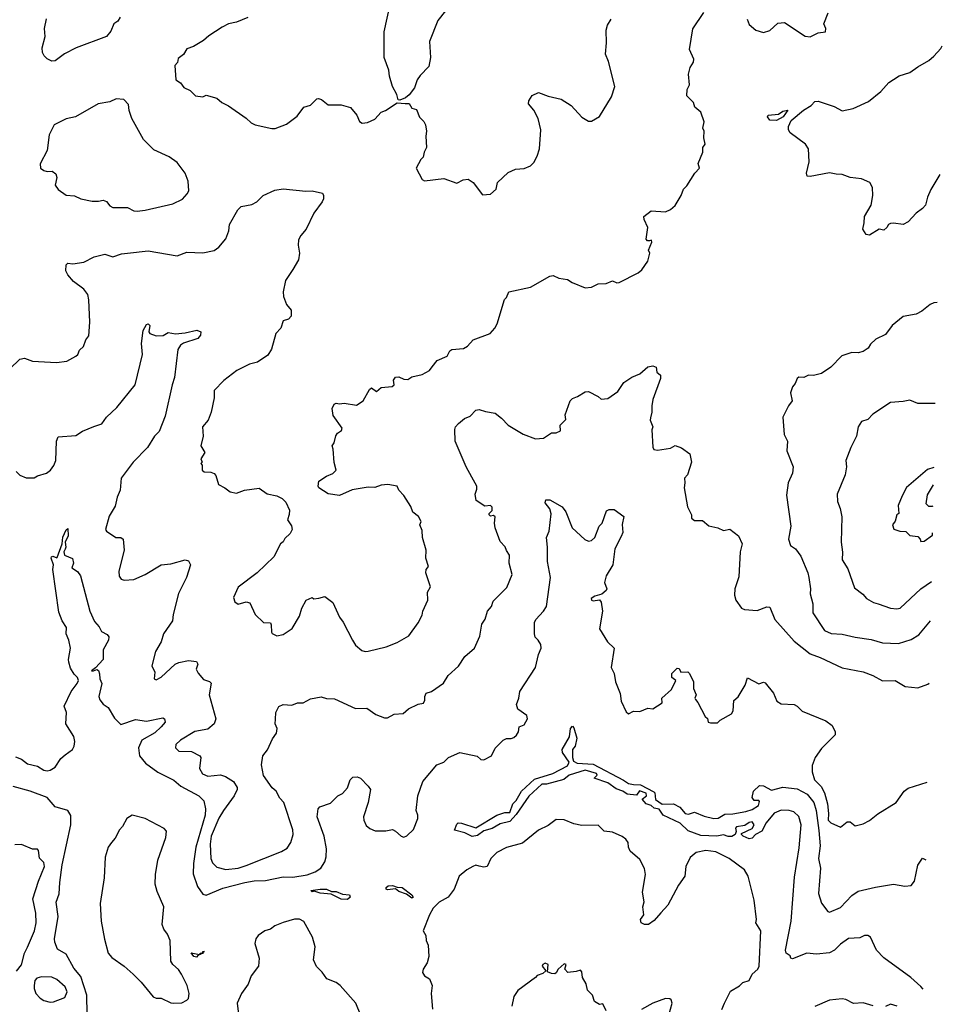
# Model space of a CAD drawing. Extents: x 1690054 to 1842981, y 782881 to 914114.
# Tile 537 of 656: x 1834535 to 1840278, y 810567 to 816700. Entities that reach past the tile are written whole.
import ezdxf

# ---------------------------------------------------------------- set-up
doc = ezdxf.new("R2010")
doc.units = 0

msp = doc.modelspace()

# ---------------------------------------------------------------- linework, layer by layer
at = {"layer": '0CON10XD'}
for points in [[(1837186.2, 816755), (1837136.7, 816695), (1837086.2, 816565), (1837091.2, 816465), (1837081.7, 816408.3), (1837027.7, 816352.3), (1837010, 816325), (1836992.5, 816275), (1836958.8, 816231.2), (1836937, 816213), (1836901.7, 816198.3), (1836890, 816200), (1836883.3, 816235), (1836856.2, 816285), (1836837.3, 816347.3), (1836832.5, 816385), (1836804.2, 816465), (1836804, 816625), (1836840, 816795)], [(1836235.8, 815145), (1836190, 815075), (1836174.4, 815005), (1836177.5, 814975), (1836196.4, 814926.4), (1836225, 814890), (1836225, 814852.5), (1836207.5, 814835), (1836174.2, 814825), (1836160.8, 814779.2), (1836128.8, 814745), (1836102.3, 814647.7), (1836079.7, 814610.3), (1836015, 814566.7), (1835965, 814553.8), (1835885.9, 814514.1), (1835805, 814452.5), (1835745, 814390), (1835746.2, 814345), (1835726.2, 814255), (1835708.8, 814205), (1835672.5, 814165), (1835676.4, 814106.4), (1835662.5, 814045), (1835686.7, 814005), (1835662.5, 813965), (1835670, 813945), (1835662.5, 813935), (1835670, 813925), (1835670, 813895), (1835683, 813883), (1835725, 813882.5), (1835745, 813872.5), (1835755, 813860), (1835772.5, 813805), (1835812.5, 813785), (1835845, 813758.8), (1835885, 813750), (1835935, 813768.8), (1836025, 813782), (1836075, 813746.7), (1836135, 813734), (1836167.9, 813717.9), (1836191.2, 813695), (1836213.3, 813645), (1836213, 813617), (1836202.5, 813585), (1836227, 813547), (1836230, 813525), (1836219.3, 813500.7), (1836185, 813467.5), (1836175, 813447.5), (1836157.5, 813435), (1836116.7, 813355), (1836014, 813255), (1835895, 813166), (1835865, 813100), (1835873.3, 813075), (1835895, 813060), (1835945, 813074.2), (1835968.1, 813068.1), (1836000, 812995), (1836052.5, 812945), (1836095, 812943.3), (1836100.8, 812930.8), (1836102.5, 812885), (1836107, 812877), (1836135, 812862.5), (1836175, 812871.2), (1836231.3, 812908.7), (1836276, 812985), (1836291.2, 813035), (1836317.5, 813085), (1836355, 813100), (1836365, 813093.3), (1836397, 813097), (1836435, 813106.7), (1836485, 813070), (1836525, 812977.5), (1836547.7, 812947.7), (1836606, 812835), (1836625, 812803.8), (1836665, 812770), (1836685, 812764), (1836705, 812766.2), (1836815, 812793.1), (1836885, 812820), (1836957.9, 812862.1), (1837015.8, 812944.2), (1837039.5, 812990.5), (1837044, 813015), (1837076, 813085), (1837074.3, 813135), (1837092.2, 813167.8), (1837063.5, 813255), (1837065.5, 813274.5), (1837079.4, 813295), (1837063.1, 813345), (1837065.8, 813395), (1837041.5, 813475), (1837039.1, 813519.1), (1837025.8, 813554.2), (1837034, 813575), (1837016.5, 813606.5), (1836982, 813632), (1836968.8, 813668.8), (1836926.7, 813736.7), (1836895, 813770), (1836884, 813794), (1836825.7, 813805.7), (1836785, 813801.4), (1836745, 813786.7), (1836705, 813788.8), (1836605, 813771.2), (1836525, 813736.7), (1836455, 813746.7), (1836397.5, 813785), (1836392.5, 813795), (1836397.5, 813825), (1836444.1, 813855.9), (1836485, 813873.8), (1836503.8, 813895), (1836491.7, 813941.7), (1836486.7, 814025), (1836480, 814045), (1836492.5, 814065), (1836501.7, 814108.3), (1836512.5, 814125), (1836537.9, 814142.1), (1836542, 814155), (1836486.7, 814235), (1836480.7, 814279.3), (1836492.5, 814305), (1836505, 814312.5), (1836525, 814307.5), (1836555, 814312.5), (1836631.7, 814298.3), (1836673, 814327), (1836713, 814397), (1836725, 814406.7), (1836755, 814383.3), (1836785, 814408.8), (1836853.9, 814416.1), (1836866, 814425), (1836861.4, 814455), (1836875, 814472.5), (1836895, 814475.7), (1836925, 814460.8), (1836951.2, 814458.8), (1836975, 814476.2), (1837040.7, 814489.3), (1837085, 814516), (1837101.4, 814538.6), (1837132.7, 814577.3), (1837195, 814604.3), (1837212.7, 814637.3), (1837224.3, 814645.7), (1837297.3, 814652.7), (1837323, 814667), (1837357.5, 814705), (1837463.3, 814745), (1837492.3, 814777.7), (1837506.2, 814805), (1837553, 814957), (1837565, 814970), (1837580, 815005), (1837715, 815033.3), (1837835, 815102.5), (1837855, 815106.7), (1837890.7, 815090.7), (1837945, 815082.5), (1837973, 815063), (1838055, 815030), (1838093.9, 815033.9), (1838135, 815053.8), (1838185, 815057.5), (1838225, 815072.5), (1838251.7, 815061.7), (1838266.4, 815063.6), (1838385.7, 815124.3), (1838407.5, 815142.5), (1838444, 815195), (1838456.7, 815245), (1838450, 815265), (1838470, 815315), (1838467, 815327), (1838455, 815323.3), (1838443, 815323), (1838434, 815334), (1838444, 815405), (1838422.5, 815455), (1838420, 815475), (1838465, 815510), (1838555, 815503.3), (1838585, 815517.5), (1838615, 815543.3), (1838652.5, 815605), (1838667.5, 815645), (1838687.5, 815665), (1838737.5, 815745), (1838766.2, 815775), (1838757.5, 815805), (1838786.7, 815875), (1838787.5, 815905), (1838802.5, 815925), (1838793.3, 815965), (1838796.1, 816006.1), (1838787.5, 816025), (1838796.1, 816063.9), (1838773.8, 816125), (1838736.7, 816155), (1838730, 816185), (1838688, 816225), (1838688.8, 816265), (1838703.3, 816295), (1838698.3, 816361.7), (1838708.3, 816401.7), (1838730, 816435), (1838731.2, 816455), (1838704, 816515), (1838725, 816643.3), (1838794.3, 816745.7)], [(1839064.1, 816704.1), (1839075, 816670), (1839117.5, 816635), (1839165, 816621.2), (1839205, 816633.3), (1839255, 816677.5), (1839295, 816682.5), (1839425, 816597.5), (1839455, 816592.5), (1839505, 816617.5), (1839550, 816625), (1839552.5, 816645), (1839540, 816675), (1839567, 816743)], [(1835161.2, 816715), (1835145, 816690), (1835121.2, 816675), (1835101.1, 816628.9), (1835075, 816595.8), (1834886.7, 816525), (1834813.4, 816486.6), (1834755, 816443.8), (1834735, 816441.2), (1834705, 816456.7), (1834686.2, 816475), (1834676.2, 816495), (1834674, 816525), (1834693.3, 816595), (1834690, 816645), (1834701.2, 816705)], [(1835955.8, 816714.2), (1835885, 816683.8), (1835835, 816673.8), (1835795, 816653.8), (1835711.2, 816598.8), (1835679.2, 816570.8), (1835617.7, 816532.3), (1835575, 816518.8), (1835555, 816482.5), (1835521.7, 816458.3), (1835517, 816433), (1835500, 816415), (1835507.5, 816325), (1835536.4, 816306.4), (1835557, 816277), (1835595, 816260), (1835630, 816225), (1835675, 816220), (1835695, 816230), (1835762.1, 816212.1), (1835793.3, 816185), (1835834.1, 816164.1), (1835945, 816086.7), (1835975, 816056.7), (1836000, 816045), (1836105, 816022.5), (1836125, 816023.3), (1836195, 816050), (1836261.7, 816098.3), (1836304.2, 816155.8), (1836345, 816166.7), (1836385, 816206.7), (1836395, 816210), (1836414, 816204), (1836455, 816170), (1836535, 816168.8), (1836593.6, 816153.6), (1836633.3, 816105), (1836650, 816065), (1836666.4, 816056.4), (1836700.5, 816059.5), (1836745, 816080), (1836785, 816123.8), (1836812.5, 816135), (1836885, 816182.5), (1836935, 816177.5), (1836958.3, 816178.3), (1836975, 816150), (1837005, 816140), (1837023, 816093), (1837050, 816065), (1837060, 816045), (1837067.5, 816005), (1837062.5, 815975), (1837067.5, 815905), (1837052.5, 815875), (1837047, 815843), (1837031.7, 815828.3), (1837003.3, 815775), (1837040, 815705), (1837055, 815696.7), (1837175, 815710), (1837255, 815682.5), (1837295, 815702.5), (1837326.4, 815706.4), (1837357.5, 815685), (1837415, 815610)], [(1837415, 815610), (1837465, 815612.5), (1837500, 815645), (1837510, 815685), (1837575, 815747.5), (1837620.7, 815769.3), (1837675, 815773.3), (1837715, 815788.8), (1837735, 815810), (1837755, 815850), (1837770, 815895), (1837779.5, 816015), (1837762.9, 816085), (1837735.6, 816135.6), (1837701.2, 816175), (1837703.8, 816195), (1837725, 816227.5), (1837765, 816246.2), (1837825, 816224), (1837905, 816206), (1837966.7, 816165), (1838035, 816093.3), (1838075, 816067.5), (1838095, 816067.5), (1838145, 816097.5), (1838219.5, 816220.5), (1838240, 816285), (1838200.5, 816440.5), (1838180.8, 816485), (1838188, 816555), (1838186.2, 816635), (1838193.8, 816665), (1838215.8, 816704.2)], [(1840261.6, 815735.5), (1840207.3, 815642.7), (1840186, 815595), (1840174, 815545), (1840155, 815524), (1840114.3, 815495.7), (1840065, 815440), (1840035, 815423.8), (1839975, 815432.5), (1839955, 815430), (1839942.5, 815425), (1839932.5, 815405), (1839915, 815390), (1839885, 815396.2), (1839825, 815357.5), (1839805, 815362.5), (1839783.3, 815395), (1839792.5, 815435), (1839793.3, 815475), (1839835.8, 815544.2), (1839846.2, 815605), (1839843.3, 815655), (1839826.7, 815685), (1839775, 815708.8), (1839705, 815716.7), (1839655, 815736.7), (1839617, 815737), (1839575, 815746.2), (1839455, 815723.3), (1839436.4, 815726.4), (1839432, 815745), (1839448.8, 815815), (1839445.8, 815895.8), (1839426.2, 815925), (1839331.2, 815995), (1839320, 816015), (1839320, 816035), (1839337, 816073), (1839414.2, 816135.8), (1839460.8, 816165), (1839485, 816189.5), (1839505, 816192.5), (1839605, 816159.2), (1839655, 816132.5), (1839724.1, 816145.9), (1839818.8, 816191.2), (1839895, 816252), (1839945, 816308), (1839975, 816328), (1840009.7, 816350.3), (1840075, 816370.8), (1840125, 816407.5), (1840195, 816445.8), (1840225, 816472), (1840268.8, 816521.2), (1840277.9, 816537.4)], [(1835265, 815506.7), (1835315, 815514.2), (1835487.9, 815552.1), (1835548, 815582), (1835578, 815615), (1835587.5, 815635), (1835582.5, 815695), (1835564.6, 815744.6), (1835515, 815810), (1835465, 815846.9), (1835370.2, 815890.2), (1835304.5, 815954.5), (1835233.3, 816085), (1835216.7, 816135), (1835211.7, 816171.7), (1835183.9, 816203.9), (1835135, 816206.2), (1835095, 816188.8), (1835024.2, 816175.8), (1834882.5, 816095), (1834825, 816083.3), (1834750, 816045), (1834717.7, 815982.3), (1834706.2, 815885), (1834661.7, 815801.7), (1834663.3, 815775), (1834685, 815760), (1834705, 815754), (1834736.2, 815756.2), (1834759.3, 815739.3), (1834766.4, 815716.4), (1834755, 815670), (1834775, 815642.5), (1834825, 815607.5), (1834875, 815603.3), (1834915, 815584), (1834985, 815569.2), (1835025, 815569.2), (1835055, 815576.9), (1835075, 815567.1), (1835095, 815540.8), (1835115, 815529.4), (1835205, 815530), (1835245, 815509.4), (1835265, 815506.7)], [(1839245, 816072.2), (1839205, 816074), (1839190, 816095), (1839194.1, 816105.9), (1839257.5, 816112.5), (1839285, 816130), (1839317, 816137), (1839288, 816095), (1839245, 816072.2)], [(1834473.8, 814525), (1834535, 814586), (1834565, 814591.2), (1834615, 814573.8), (1834763.9, 814563.9), (1834827.3, 814572.7), (1834885, 814603.3), (1834897.5, 814615), (1834907.7, 814642.3), (1834931.2, 814665), (1834946.7, 814705), (1834965, 814730), (1834972, 814815), (1834965.7, 814955), (1834957.9, 814987.9), (1834935, 815021.2), (1834869.1, 815069.1), (1834835, 815111.2), (1834821.4, 815135), (1834825, 815172.5), (1834835, 815183.3), (1834865, 815180), (1834935, 815188.8), (1834998, 815222), (1835065, 815239.2), (1835115, 815222), (1835168.8, 815241.2), (1835205.8, 815245.8), (1835335, 815260.6), (1835515, 815230), (1835575, 815251.2), (1835675, 815247.5), (1835745, 815263.3), (1835775, 815283.3), (1835818.8, 815335), (1835836.1, 815383.9), (1835841.2, 815425), (1835893.3, 815515), (1835913.9, 815536.1), (1835980.7, 815549.3), (1836010, 815565), (1836051.2, 815605), (1836122.1, 815637.9), (1836175, 815645.6), (1836315, 815631.2), (1836355, 815633.8), (1836419.2, 815619.2), (1836425.8, 815605.8), (1836425.7, 815585), (1836418.6, 815565), (1836365.6, 815495), (1836317.5, 815395), (1836283.8, 815355), (1836270.9, 815329.1), (1836267.8, 815295), (1836276.7, 815245), (1836270, 815205), (1836235.8, 815145)], [(1840245.4, 814939.1), (1840225, 814936.2), (1840203, 814927), (1840151.2, 814885), (1840115, 814866), (1840035, 814852), (1839966.2, 814795), (1839925, 814738.8), (1839865, 814710.8), (1839831.2, 814678.8), (1839816, 814655), (1839785, 814634), (1839755, 814624), (1839713.9, 814626.1), (1839653.3, 814606.7), (1839583.3, 814535), (1839525, 814496.7), (1839476.1, 814483.9), (1839445, 814486.2), (1839415, 814471.2), (1839385, 814472.9), (1839374.2, 814465.8), (1839362.5, 814435), (1839346.1, 814413.9), (1839333.9, 814376.1), (1839343.8, 814325), (1839320, 814295), (1839286, 814225), (1839294.1, 814115.9), (1839314, 814075), (1839311.2, 814015), (1839349.2, 813915), (1839345.8, 813875), (1839319.2, 813815), (1839307.9, 813737.9), (1839335.8, 813545), (1839321.4, 813465), (1839334, 813425), (1839365, 813403.8), (1839398, 813358), (1839441.9, 813255), (1839446.9, 813225), (1839456.7, 813155), (1839454.6, 813124.6), (1839472, 813062), (1839471.5, 813005), (1839545, 812895.8), (1839587, 812877), (1839655, 812873.2), (1839735, 812853.6), (1839835, 812839.1), (1839905, 812818.2), (1840005, 812814.5), (1840085, 812838.9), (1840131.7, 812868.3), (1840205.1, 812956.3)], [(1834513.3, 813885), (1834535, 813864), (1834575, 813846), (1834624.1, 813845.9), (1834645, 813858), (1834702.5, 813875), (1834726, 813895), (1834746.4, 813923.6), (1834758.9, 813955), (1834764.2, 814075), (1834775, 814102), (1834885, 814111.1), (1834925, 814138.1), (1834995.8, 814165.8), (1835046.9, 814183.1), (1835074.2, 814225), (1835140, 814285), (1835253.8, 814425), (1835300, 814615), (1835293.9, 814683.9), (1835302.5, 814765), (1835325, 814802), (1835335, 814806.2), (1835344, 814795), (1835338, 814755), (1835345.8, 814745.8), (1835385, 814731.2), (1835427, 814733), (1835459.3, 814750.7), (1835505, 814743.8), (1835565, 814750), (1835637, 814767), (1835662.5, 814755), (1835660, 814735), (1835643.3, 814715), (1835554.5, 814685.5), (1835535, 814672), (1835519.4, 814645), (1835499.3, 814470.7), (1835483.1, 814425), (1835440.2, 814229.8), (1835403.1, 814135), (1835373.5, 814105), (1835331.1, 814035), (1835241.8, 813945), (1835165.5, 813845), (1835161.2, 813768.8), (1835141.5, 813725), (1835129.4, 813670.6), (1835092.4, 813607.6), (1835068.8, 813525), (1835074.4, 813514.4), (1835133.3, 813475), (1835165, 813475.7), (1835178.6, 813465), (1835184.4, 813395), (1835152.9, 813265), (1835154.3, 813234.3), (1835166.7, 813215), (1835185, 813209.2), (1835245, 813212.5), (1835315, 813244), (1835414.5, 813305.5), (1835475, 813311.2), (1835565, 813336.2), (1835585, 813330), (1835598.8, 813305), (1835573.7, 813226.3), (1835523.1, 813125), (1835489.2, 812995), (1835485.8, 812955), (1835430.6, 812875), (1835415.5, 812824.5), (1835380.8, 812765), (1835358, 812675), (1835375.8, 812635), (1835371.2, 812595), (1835385, 812588.8), (1835415, 812605.8), (1835502, 812685), (1835525, 812697.1), (1835585, 812708), (1835635, 812703.3), (1835643.8, 812685), (1835634.2, 812655), (1835645, 812628.8), (1835679.7, 812589.7), (1835716.8, 812576.8), (1835727.4, 812567.4), (1835714.4, 812495), (1835756.2, 812345), (1835745.6, 812315), (1835705, 812281.9), (1835625, 812266.7), (1835535, 812211.4), (1835506, 812185), (1835504.2, 812165), (1835525, 812144.5), (1835605, 812140.8), (1835655.7, 812115.7), (1835662, 812105), (1835654.4, 812035), (1835673, 812003), (1835705, 811988.5), (1835785, 811995.6), (1835815, 811986.9), (1835865.7, 811955.7), (1835888.3, 811918.3), (1835888.6, 811905), (1835870, 811865), (1835803.8, 811775), (1835775, 811725.6), (1835727.1, 811615), (1835720.3, 811565), (1835723.6, 811475), (1835735, 811448), (1835762.3, 811422.3), (1835817.4, 811407.4), (1835895, 811416.1), (1835945, 811430.7), (1836165, 811518.2), (1836199.9, 811540.1), (1836222.9, 811575), (1836237.8, 811625), (1836234.6, 811654.6), (1836180, 811825), (1836155, 811851.2), (1836131.2, 811895), (1836105.9, 811915.9), (1836051.7, 811991.7), (1836039.3, 812059.3), (1836048.8, 812115), (1836077, 812153), (1836108.8, 812221.2), (1836134.2, 812255), (1836137.5, 812285), (1836125.8, 812315), (1836126.1, 812343.9), (1836130, 812385), (1836148.3, 812421.7), (1836175, 812433.8), (1836228.8, 812431.2), (1836265, 812444.2), (1836300, 812445), (1836345, 812470), (1836411.7, 812481.7), (1836445, 812472), (1836495, 812468.8), (1836625, 812408.6), (1836695, 812411.2), (1836752.1, 812372.1), (1836805, 812352), (1836825, 812351.2), (1836866.2, 812373.8), (1836921.7, 812378.3), (1836955, 812406.7), (1837015, 812436), (1837047.5, 812442.5), (1837057.5, 812462.5)], [(1837057.5, 812462.5), (1837057.5, 812485), (1837065.8, 812504.2), (1837097.5, 812515), (1837172.7, 812567.3), (1837202, 812615), (1837266.4, 812673.6), (1837305.8, 812734.2), (1837366.7, 812785), (1837398.8, 812861.2), (1837412.5, 812935), (1837433, 812967), (1837447.5, 813015), (1837470.8, 813045), (1837482.6, 813077.4), (1837567.6, 813162.4), (1837600, 813245), (1837580.8, 813315), (1837584.2, 813365), (1837564.3, 813394.3), (1837557.6, 813417.6), (1837525, 813450), (1837494.3, 813534.3), (1837489.4, 813565), (1837493.9, 813603.9), (1837485, 813611.2), (1837465, 813606.7), (1837456.7, 813615), (1837458, 813625), (1837476.4, 813643.6), (1837475, 813663.8), (1837465, 813673.3), (1837429.4, 813669.4), (1837376.2, 813705), (1837370.8, 813745), (1837381.4, 813775), (1837380.5, 813795), (1837348.8, 813851.2), (1837313.1, 813915), (1837245.7, 814075), (1837243.2, 814146.8), (1837248.6, 814165), (1837266, 814185), (1837303.3, 814215), (1837339.1, 814230.9), (1837375, 814267.5), (1837395, 814272.9), (1837435, 814259.4), (1837495, 814250), (1837535, 814218), (1837575, 814174), (1837668.7, 814118.7), (1837745, 814089.2), (1837795, 814092.5), (1837845, 814126.7), (1837875, 814126.7), (1837900.7, 814139.3), (1837900, 814175), (1837935, 814210), (1837930.7, 814239.3), (1837962, 814325), (1837975, 814341.2), (1838007.7, 814352.3), (1838055, 814381.2), (1838075, 814383.8), (1838135, 814353.3), (1838155, 814336.7), (1838195, 814340), (1838258, 814385), (1838295, 814441.2), (1838345, 814473.8), (1838395.7, 814494.3), (1838445, 814538), (1838475, 814543.8), (1838496.7, 814535), (1838500, 814505), (1838523.3, 814485), (1838523.8, 814465), (1838475.8, 814335), (1838469.2, 814295), (1838470.8, 814255), (1838460.5, 814219.5), (1838460, 814205), (1838475.8, 814165), (1838470, 814145), (1838475, 814037.5), (1838483.1, 814023.1), (1838505, 814018), (1838585, 814031.2), (1838615, 814048), (1838655, 814034), (1838706.1, 813996.1), (1838716.7, 813945), (1838691.2, 813865), (1838672.5, 813845), (1838676.2, 813815), (1838671.2, 813785), (1838692, 813665), (1838717.5, 813615), (1838717.5, 813595), (1838735, 813580), (1838785, 813580), (1838825, 813547.5), (1838880, 813535), (1838915, 813518.8), (1838955, 813526.2), (1839008.8, 813485), (1839031.2, 813435), (1839020, 813385), (1839010.6, 813229.4), (1838985.8, 813155), (1838984, 813115), (1838993.3, 813085), (1839027.5, 813035), (1839046.4, 813026.4), (1839125, 813020), (1839185, 813043.8), (1839205, 813040), (1839235.8, 812965), (1839355, 812828.6), (1839455, 812749.4), (1839517, 812727), (1839655, 812661.9), (1839785, 812637.8), (1839845, 812615.5), (1839905, 812582.2), (1839985, 812584), (1840045.9, 812545.9), (1840125, 812538), (1840188.8, 812561.2), (1840197.2, 812567)], [(1840232.6, 814310), (1840125, 814310), (1840075, 814331.2), (1840035, 814322), (1839955, 814316), (1839845, 814242), (1839815, 814210), (1839775, 814197.5), (1839753.8, 814165), (1839744.2, 814105), (1839708, 814035), (1839677.5, 813955), (1839681.4, 813915), (1839673.1, 813865), (1839624.5, 813744.5), (1839625, 813700), (1839642, 813655), (1839652.7, 813602.7), (1839649.4, 813445), (1839656.8, 813383.2), (1839654.5, 813335), (1839688.9, 813278.9), (1839730.9, 813160.9), (1839782.4, 813122.4), (1839806.2, 813095), (1839850.2, 813070.2), (1839877.7, 813062.3), (1839955.9, 813034.1), (1839995, 813030), (1840015, 813034.2), (1840145, 813154.3), (1840210.1, 813201.7)], [(1840224.5, 813910.4), (1840185, 813898), (1840055, 813786.2), (1840027.1, 813735), (1840004.2, 813675), (1840006.7, 813625), (1839993.9, 813616.1), (1839983.6, 813576.4), (1839967, 813553), (1839976.4, 813526.4), (1840013.6, 813513.6), (1840051.7, 813511.7), (1840075, 813487.5), (1840125, 813480), (1840140, 813465), (1840145, 813450), (1840165, 813452.5), (1840216, 813490), (1840216.3, 813503.8)], [(1840219.6, 813670.4), (1840215, 813667.5), (1840195, 813667.5), (1840177.5, 813685), (1840185, 813740), (1840222.3, 813802.2)], [(1834509.1, 812109.1), (1834545, 812094.5), (1834582.9, 812065), (1834645, 812051.1), (1834685, 812026.4), (1834705, 812022.3), (1834725, 812026.5), (1834755, 812044.5), (1834791.8, 812098.2), (1834818.3, 812121.7), (1834862.5, 812155), (1834873.5, 812175), (1834877.9, 812205), (1834870.9, 812235), (1834822.1, 812315), (1834826.8, 812385), (1834811.1, 812425), (1834855.2, 812514.8), (1834892.4, 812565), (1834900.3, 812585), (1834895, 812603.1), (1834872.9, 812622.9), (1834851.7, 812661.7), (1834841.4, 812698.6), (1834838.9, 812715), (1834850, 812785), (1834840, 812835), (1834823.8, 812875), (1834825.7, 812915), (1834798.6, 812955), (1834779.1, 813009.1), (1834740, 813275), (1834746.2, 813305), (1834731.2, 813345), (1834732.5, 813355), (1834741.7, 813358.3), (1834765, 813347.5), (1834768.8, 813351.2), (1834798.8, 813435), (1834802.6, 813477.4), (1834825, 813522.5), (1834835, 813530), (1834837.5, 813485), (1834818, 813445), (1834822, 813415), (1834817.3, 813402.7), (1834808.8, 813385), (1834813.8, 813365), (1834863, 813343), (1834870, 813315), (1834860, 813285), (1834895, 813262.5), (1834914, 813235), (1834972.2, 813015), (1835001.1, 812951.1), (1835028.9, 812918.9), (1835045, 812888.8), (1835079.6, 812869.6), (1835090, 812855), (1835087.1, 812835), (1835054.4, 812775), (1835054.2, 812715.8), (1835007, 812663), (1834982.5, 812645), (1834995, 812643.3), (1835015, 812652.5), (1835026, 812646), (1835032, 812625), (1835033.3, 812595), (1835046.1, 812565), (1835027.5, 812485), (1835033.1, 812463.1), (1835055, 812437.1), (1835085.6, 812415), (1835125, 812348.8), (1835165, 812310), (1835255, 812340.6), (1835325, 812330), (1835425, 812350.5), (1835436.9, 812345), (1835440, 812325), (1835415.6, 812294.4), (1835375, 812258.2), (1835295, 812212.5), (1835275.3, 812165), (1835281.2, 812115), (1835318.7, 812068.7), (1835395, 812012.8), (1835495, 811962.5), (1835537.8, 811925), (1835650.5, 811865), (1835680, 811835), (1835690.5, 811785), (1835688.8, 811745), (1835631, 811545), (1835616.1, 811445), (1835615, 811378.8), (1835641.8, 811301.8), (1835675, 811253.8), (1835695, 811246), (1835799.7, 811290.3), (1835935.7, 811325), (1835993.7, 811336.3), (1836065, 811338.3), (1836175, 811361.4), (1836235, 811360), (1836325, 811374.1), (1836375, 811392.7), (1836408.9, 811415), (1836434.6, 811455.4), (1836442.5, 811485), (1836444.5, 811535.5), (1836431.1, 811615), (1836386.5, 811735), (1836392, 811785), (1836403.2, 811796.8), (1836470.2, 811819.8), (1836515, 811865.8), (1836545, 811880), (1836575.5, 811915), (1836591.4, 811965), (1836608.5, 811981.5), (1836635, 811983.6), (1836655.4, 811975.4), (1836705, 811926.2), (1836718.6, 811905), (1836704.4, 811825), (1836674.5, 811735), (1836676, 811715), (1836691.7, 811681.7), (1836715, 811662.5), (1836748.3, 811648.3), (1836813, 811647), (1836855, 811656.7), (1836875, 811646.2), (1836910, 811615), (1836925, 811608.8), (1836945, 811616.7), (1836986.2, 811655), (1837013.3, 811725), (1837013.3, 811745), (1837002, 811775), (1837012.5, 811865), (1837044, 811955), (1837130.9, 812059.1), (1837174.2, 812075.8), (1837205, 812104), (1837274.4, 812135.6), (1837382.3, 812112.3), (1837405, 812092.5), (1837425, 812090.8), (1837471.2, 812115), (1837495, 812162.5), (1837545, 812213.3), (1837565, 812223.3), (1837595, 812222.5), (1837611.7, 812228.3), (1837627.3, 812242.7), (1837638.8, 812265), (1837644.4, 812295.6), (1837675, 812307.5), (1837695.8, 812345), (1837691.2, 812365), (1837636.2, 812405), (1837628, 812435), (1837642.5, 812475), (1837648, 812515), (1837746.2, 812665), (1837763.8, 812745), (1837780.8, 812785), (1837778.8, 812808.8), (1837762, 812835), (1837744.5, 812854.5), (1837738.6, 812875), (1837740, 812945), (1837748.6, 812965), (1837795, 813015.6), (1837814.2, 813045.8), (1837840, 813225), (1837819.6, 813325), (1837820.6, 813415), (1837814.6, 813475), (1837831.5, 813515), (1837842.7, 813622.7), (1837834.3, 813654.3), (1837805, 813690), (1837810.7, 813709.3), (1837835, 813710), (1837912, 813665), (1837934, 813635), (1837974.2, 813534.2), (1838052.7, 813462.7), (1838075, 813452.5), (1838095, 813456), (1838114, 813475), (1838142.5, 813545), (1838160, 813565), (1838188.3, 813641.7), (1838205, 813650), (1838235, 813648.8), (1838296.2, 813605), (1838286, 813555), (1838289.2, 813505), (1838278.2, 813481.8), (1838240, 813405), (1838226.7, 813305), (1838185.8, 813235), (1838174.2, 813195), (1838190, 813155), (1838186.2, 813145), (1838158.3, 813121.7), (1838115, 813110), (1838091.2, 813095), (1838094, 813085), (1838105, 813080.8), (1838145, 813086.7), (1838155, 813072.5), (1838162.9, 813015), (1838143.2, 812905), (1838194.3, 812824.3), (1838235.6, 812785), (1838215.8, 812665), (1838235, 812627.5), (1838242.9, 812575), (1838272.7, 812502.7), (1838278.8, 812455), (1838309.3, 812389.3), (1838325, 812376.7), (1838355, 812392), (1838395, 812390), (1838445, 812411.2), (1838475, 812408), (1838533.3, 812445), (1838531.2, 812475), (1838591.2, 812528.8), (1838618.8, 812585), (1838593.4, 812603.4), (1838595, 812626.7), (1838628.3, 812661.7), (1838639.3, 812659.3), (1838650, 812635), (1838693, 812637), (1838705, 812626.7), (1838730, 812575), (1838728.8, 812535), (1838746, 812495), (1838738, 812475), (1838740.8, 812465), (1838756.4, 812446.4), (1838800.8, 812360.8), (1838817, 812347), (1838821.2, 812325), (1838835, 812320), (1838879.1, 812320.9), (1838895, 812336.2), (1838965, 812376.2), (1838976, 812395), (1838980.9, 812459.1), (1839006.8, 812483.2), (1839050, 812555), (1839065, 812600), (1839135, 812562.9), (1839165, 812573.8), (1839175, 812568.8), (1839228, 812505), (1839247.5, 812455), (1839275, 812439.2), (1839355, 812433.8), (1839374.1, 812424.1), (1839405, 812394), (1839553, 812333), (1839593.2, 812303.2), (1839611.2, 812265), (1839612, 812245), (1839525, 812160.8), (1839486.9, 812105), (1839467.1, 812055), (1839466.9, 812015), (1839482.3, 811965), (1839523.3, 811923.3), (1839544.2, 811884.2), (1839562.9, 811815), (1839570.3, 811755), (1839568.5, 811715), (1839585, 811698.1), (1839645, 811670.8), (1839685, 811704), (1839705, 811703.8), (1839735, 811678), (1839785, 811691.2), (1839825, 811712), (1839875.7, 811754.3), (1839990, 811825), (1840040, 811895), (1840065.9, 811914.1), (1840184.7, 811951.5)], [(1840158.5, 810661.2), (1840145, 810677.5), (1840082.9, 810735), (1839915, 810856.9), (1839868.1, 810905), (1839831.9, 810985), (1839813.8, 810995), (1839793.5, 810996.5), (1839765, 810981.9), (1839695, 810976.2), (1839645, 810941.9), (1839606, 810904), (1839575, 810888.4), (1839495, 810879.2), (1839435, 810884.7), (1839345, 810850.8), (1839334.2, 810854.2), (1839330, 810870), (1839306.7, 810885), (1839302, 810905), (1839337.5, 811085), (1839358, 811358), (1839387.7, 811542.3), (1839398.9, 811685), (1839385, 811736.7), (1839353.3, 811765), (1839324.5, 811774.5), (1839275, 811775.4), (1839231.5, 811758.5), (1839182, 811698), (1839155.1, 811644.9), (1839114.8, 811625.2), (1839095, 811601.4), (1839075, 811597), (1839038.8, 811615), (1839027.5, 811625), (1839028.3, 811631.7), (1839095, 811662.9), (1839105.8, 811685), (1839095, 811703.3), (1839075, 811700), (1839048.8, 811681.2), (1838997, 811673), (1838990, 811665), (1838993.8, 811643.8), (1838988, 811625), (1838966.9, 811613.1), (1838945, 811612.3), (1838915, 811622.4), (1838875, 811613.4), (1838775, 811617.6), (1838696.9, 811646.9), (1838645.6, 811695), (1838540, 811745), (1838515, 811783.3), (1838485, 811787.8), (1838465.8, 811805), (1838435, 811815.7), (1838410, 811845), (1838436.2, 811865), (1838435, 811882.5), (1838393.3, 811896.7), (1838375, 811870), (1838316.2, 811876.2), (1838290, 811895), (1838248.7, 811908.7), (1838195, 811947.1), (1838110, 811975), (1838130, 811995), (1838125, 812005.7), (1838055, 812025.9), (1837956, 811995), (1837921.6, 811968.4), (1837815, 811938.5), (1837785, 811938.1), (1837705, 811863.5), (1837625, 811749.1), (1837586.8, 811705), (1837525, 811692.2), (1837475, 811661.5), (1837425, 811648.3), (1837385, 811618), (1837351.6, 811611.6), (1837305.2, 811635.2), (1837241.2, 811651.2), (1837255, 811688.2), (1837265, 811696.6), (1837285.9, 811695.9), (1837375, 811665.6), (1837504.6, 811745.4), (1837555, 811761.5), (1837585, 811761.1), (1837604.7, 811815.3), (1837625, 811837.1), (1837658.7, 811895), (1837739.6, 811970.4), (1837854.4, 812005.6), (1837945, 812051.8), (1837955.7, 812075.7), (1837913.5, 812135), (1837912.2, 812155), (1837956.9, 812233.1), (1837964.3, 812285), (1837975, 812300), (1837985, 812290), (1838002.5, 812225), (1837993.3, 812175), (1837976.2, 812153.8), (1837975.7, 812105), (1837982.6, 812082.6), (1838005, 812069.6), (1838105, 812063.8), (1838293, 811963), (1838325, 811943.3), (1838355.6, 811935.6), (1838400, 811935), (1838481.4, 811891.4), (1838487.5, 811885), (1838492.6, 811842.6), (1838534.2, 811814.2), (1838605, 811815.8), (1838643.3, 811795), (1838677.5, 811755), (1838697.7, 811752.3), (1838736, 811764), (1838795, 811739.2), (1838855, 811723.5), (1838883.4, 811726.6), (1838925, 811750.8), (1838975, 811752.7), (1839055, 811768.2), (1839095, 811781.3), (1839134, 811805), (1839140.5, 811830.5), (1839135, 811836.2), (1839106.4, 811836.4), (1839093.8, 811855), (1839103.3, 811895), (1839139.5, 811930.5), (1839165, 811928.1), (1839215, 811901.5), (1839285, 811919.6), (1839375, 811908.5), (1839435.9, 811875), (1839479.1, 811825), (1839493.6, 811775), (1839509.4, 811649.4), (1839518.5, 811555), (1839508.3, 811475), (1839519.1, 811415), (1839506.9, 811256.9), (1839525, 811196.2), (1839564.5, 811144.5), (1839575, 811140), (1839645, 811170), (1839715, 811244.3), (1839755, 811271.4), (1839862.8, 811297.2), (1839975, 811314.4), (1840045, 811303.1), (1840085, 811306.2), (1840105.7, 811334.3), (1840125, 811433.3), (1840155, 811476.7), (1840174.9, 811467.4)], [(1834955.5, 810505), (1834952, 810625), (1834915, 810740), (1834872, 810792), (1834825, 810880), (1834770.8, 810910.8), (1834753.2, 810955), (1834751.2, 810975), (1834774.6, 811114.6), (1834762.7, 811202.7), (1834780.7, 811255), (1834783.9, 811325), (1834800, 811435), (1834854, 811685), (1834853.4, 811743.4), (1834835, 811774.2), (1834755, 811797.8), (1834705.3, 811855.3), (1834600, 811895), (1834495, 811924.6)], [(1835495, 810574.2), (1835545, 810576.2), (1835576.1, 810593.9), (1835586, 810604), (1835589.4, 810635), (1835577.1, 810685), (1835541.3, 810755), (1835523.4, 810783.4), (1835487.9, 810815), (1835476, 810835), (1835470.5, 810965), (1835455, 811004.7), (1835431.8, 811035), (1835422.5, 811065), (1835433, 811175), (1835390.6, 811270.6), (1835378.7, 811315), (1835379.1, 811375), (1835394.2, 811465), (1835445, 811606), (1835447.8, 811645), (1835435, 811661.2), (1835315, 811724.7), (1835235, 811746), (1835202.5, 811725), (1835175.5, 811674.5), (1835155.9, 811654.1), (1835128.3, 811601.7), (1835105.7, 811574.3), (1835084.6, 811545.4), (1835067.4, 811482.6), (1835060.3, 811355), (1835035.4, 811195), (1835042.1, 811085), (1835061.9, 810971.9), (1835085.8, 810885.8), (1835109.2, 810859.2), (1835185, 810805.3), (1835240.3, 810755), (1835290.7, 810705), (1835365, 810614.2), (1835385, 810604.7), (1835415.7, 810604.3), (1835475, 810575.6), (1835495, 810574.2)], [(1838905.4, 810535), (1838922.9, 810575), (1838960.2, 810649.8), (1839015, 810681.4), (1839036.6, 810703.4), (1839075.4, 810714.6), (1839095.3, 810754.7), (1839128.9, 810785), (1839137.7, 810805), (1839147.7, 811025), (1839118.1, 811075), (1839121.4, 811095), (1839107.5, 811215), (1839068.8, 811365), (1839046.2, 811405), (1838951.2, 811475), (1838867.3, 811517.3), (1838805, 811525.4), (1838745, 811511.8), (1838707.6, 811482.4), (1838681.5, 811425), (1838674.5, 811365), (1838635, 811310), (1838569.5, 811185), (1838526.4, 811136.4), (1838485, 811088.8), (1838450, 811065), (1838425, 811063.3), (1838402.5, 811075), (1838400, 811095), (1838420, 811125), (1838413.8, 811175), (1838421.4, 811205), (1838411.2, 811265), (1838431.2, 811375), (1838425, 811413.3), (1838395, 811469.2), (1838335, 811521.2), (1838324.4, 811545), (1838322.5, 811575), (1838308, 811595), (1838285, 811611.9), (1838225, 811639.2), (1838173.3, 811645), (1838135, 811682), (1838035, 811680.8), (1837985, 811691.2), (1837925, 811715.8), (1837875, 811718.6), (1837825, 811681.1), (1837765, 811650.8), (1837665, 811570), (1837565, 811542.9), (1837505, 811512.5), (1837468, 811475), (1837444.4, 811425.6), (1837425, 811421.4), (1837395, 811428.1), (1837375, 811432.9), (1837355, 811425.6), (1837319.2, 811405), (1837271.4, 811365), (1837239.6, 811285), (1837202.5, 811235), (1837145, 811203), (1837108.6, 811165), (1837085.5, 811125), (1837046.2, 811025), (1837063.3, 810995), (1837065.8, 810965), (1837078, 810935), (1837082, 810865), (1837071.4, 810825), (1837045.6, 810785), (1837042.9, 810765), (1837054.5, 810744.5), (1837085.7, 810725.7), (1837103.3, 810685), (1837095.8, 810635), (1837105, 810537.5)], [(1834515, 810772.5), (1834545, 810812.5), (1834564.2, 810885), (1834583.9, 810923.9), (1834627.1, 811025), (1834636.8, 811075), (1834635.5, 811135), (1834616.7, 811225), (1834651.9, 811335), (1834688.6, 811425), (1834685, 811450), (1834658.3, 811478.3), (1834652.5, 811525), (1834645, 811532.5), (1834615, 811533.3), (1834545, 811562.5), (1834505, 811560)], [(1836575, 811220.8), (1836535, 811222.7), (1836473.4, 811253.4), (1836405, 811259.2), (1836368.3, 811271.7), (1836355, 811267.5), (1836347.5, 811275), (1836404.7, 811285.3), (1836445, 811283.6), (1836475, 811269.5), (1836505, 811269.1), (1836545, 811253.5), (1836588.2, 811248.2), (1836592.5, 811235), (1836575, 811220.8)], [(1836975, 811228.8), (1836942.6, 811252.6), (1836895, 811268.8), (1836875, 811286.7), (1836825, 811280), (1836816.2, 811285), (1836815.8, 811295), (1836827.5, 811305), (1836855, 811306.5), (1836885, 811296.7), (1836915, 811295.3), (1836975, 811248.6), (1836983.3, 811235), (1836975, 811228.8)], [(1836657.4, 810497.4), (1836626.9, 810575), (1836529.2, 810685), (1836505, 810701.9), (1836445.7, 810725.7), (1836417.3, 810767.3), (1836381.7, 810801.7), (1836363.9, 810843.9), (1836373.3, 810925), (1836356.7, 810985), (1836302.7, 811082.7), (1836276.8, 811096.8), (1836245, 811097.8), (1836175, 811077.5), (1836123.9, 811056.1), (1836095, 811035.7), (1836060, 811025), (1836018.8, 810995), (1836004.4, 810975.6), (1835998, 810945), (1836026, 810855), (1836022, 810805), (1835975.7, 810745), (1835956.9, 810693.1), (1835916.4, 810635), (1835888.9, 810575), (1835896.4, 810506.4)], [(1835635, 810861.4), (1835619.2, 810865), (1835602.7, 810887.3), (1835653.2, 810876.7), (1835660.3, 810879.2), (1835657.5, 810885), (1835672.5, 810887.5), (1835674, 810895), (1835685.7, 810895.7), (1835676.7, 810893.3), (1835675, 810884.4), (1835660.3, 810879.2), (1835653.2, 810876.7), (1835645.9, 810874.1), (1835635, 810861.4)], [(1838186.1, 810526.1), (1838165, 810570), (1838145, 810566.7), (1838113.3, 810585), (1838101.2, 810625), (1838070, 810655), (1838061.2, 810695), (1838037.5, 810735), (1838035, 810770), (1838025, 810780), (1837999.3, 810770.7), (1837946.1, 810766.1), (1837927.5, 810785), (1837937.5, 810815), (1837925, 810820), (1837886.7, 810785), (1837875, 810763.3), (1837865, 810756.7), (1837845, 810758), (1837819.3, 810769.3), (1837824.4, 810815), (1837805, 810823.5), (1837790.8, 810815), (1837787.1, 810805), (1837810, 810775), (1837790.7, 810759.3), (1837755, 810746.2), (1837745, 810733.3), (1837635, 810653.3), (1837610, 810615), (1837598, 810555)], [(1834725, 810580.4), (1834745, 810582.9), (1834815, 810609.2), (1834829.4, 810645), (1834816.9, 810675), (1834765, 810721.4), (1834735.4, 810735.4), (1834670.9, 810739.1), (1834640.6, 810729.4), (1834630, 810715), (1834624, 810685), (1834624.2, 810665), (1834635.6, 810635), (1834662.9, 810605), (1834685, 810590.5), (1834725, 810580.4)], [(1838575, 810500), (1838596.7, 810575), (1838590, 810595), (1838581.7, 810601.7), (1838555, 810602.5), (1838476.4, 810573.6), (1838405, 810533.8)], [(1839847, 810557), (1839785, 810575.8), (1839725, 810572), (1839677.3, 810597.3), (1839655, 810601.2), (1839575, 810592), (1839485, 810553.3)], [(1839997.5, 810555), (1839955, 810567.5), (1839925, 810552.5)]]:
    msp.add_lwpolyline(points, dxfattribs=at)

doc.saveas('drawing.dxf')
